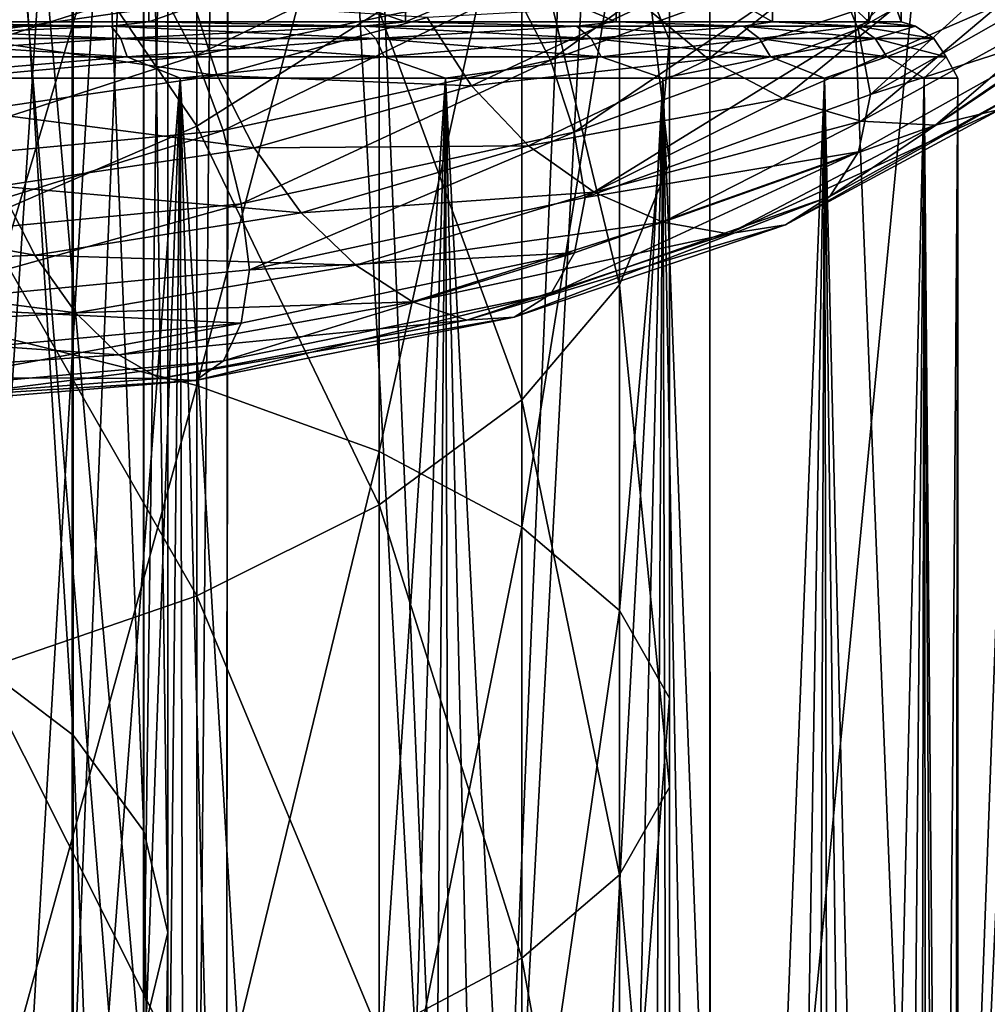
# Model space of a CAD drawing. Header units: metres. Extents: x -109 to 109, y -432 to 89.
# Tile 256 of 656: x 7.19 to 15.76, y -102.5 to -93.78. Entities that reach past the tile are written whole.
import ezdxf

# ---------------------------------------------------------------- set-up
doc = ezdxf.new("R2010")
doc.units = ezdxf.units.M
doc.layers.add('solid_506360_24502164_01', color=7, linetype='CONTINUOUS')

msp = doc.modelspace()

# ---------------------------------------------------------------- linework, layer by layer
at = {"layer": 'solid_506360_24502164_01'}
for points in [[(8.71348, -111.606529, 78.87751), (4.586263, -60.922607, 79.880127), (6.760628, -103.845078, 79.434006)], [(9.014207, -111.638702, 78.778137), (9.057219, -61.163116, 78.763618), (4.586263, -60.922607, 79.880127)], [(8.71348, -111.606529, 78.87751), (9.014207, -111.638702, 78.778137), (4.586263, -60.922607, 79.880127)], [(9.014207, -111.638702, 78.778137), (11.189916, -111.903549, 77.944214), (9.057219, -61.163116, 78.763618)], [(11.189916, -111.903549, 77.944214), (13.299329, -61.558426, 76.928581), (9.057219, -61.163116, 78.763618)], [(11.189916, -111.903549, 77.944214), (13.305913, -112.214584, 76.925064), (13.299329, -61.558426, 76.928581)], [(15.344156, -112.563316, 75.724487), (17.199083, -62.099689, 74.415916), (13.299329, -61.558426, 76.928581)], [(13.305913, -112.214584, 76.925064), (15.344156, -112.563316, 75.724487), (13.299329, -61.558426, 76.928581)], [(15.344156, -112.563316, 75.724487), (17.285465, -112.940002, 74.349358), (17.199083, -62.099689, 74.415916)], [(13.303995, -112.214279, 27.083691), (13.299898, -72.296288, 27.081505), (17.199749, -71.754974, 29.594378)], [(15.342098, -112.562943, 28.283962), (13.303995, -112.214279, 27.083691), (17.199749, -71.754974, 29.594378)], [(17.283339, -112.939568, 29.658781), (15.342098, -112.562943, 28.283962), (17.199749, -71.754974, 29.594378)], [(11.188229, -111.90332, 26.064844), (9.057643, -72.691635, 25.246311), (13.299898, -72.296288, 27.081505)], [(13.303995, -112.214279, 27.083691), (11.188229, -111.90332, 26.064844), (13.299898, -72.296288, 27.081505)], [(6.793595, -111.42662, 24.583921), (4.586508, -72.932159, 24.129698), (9.057643, -72.691635, 25.246311)], [(8.713612, -111.606544, 25.132313), (6.793595, -111.42662, 24.583921), (9.057643, -72.691635, 25.246311)], [(9.012841, -111.63855, 25.231188), (8.713612, -111.606544, 25.132313), (9.057643, -72.691635, 25.246311)], [(11.188229, -111.90332, 26.064844), (9.012841, -111.63855, 25.231188), (9.057643, -72.691635, 25.246311)], [(6.649134, -83.981514, 936.368896), (7.661542, -100.116524, 944.508606), (7.661542, -84.870811, 935.021667)], [(6.649134, -83.981514, 936.368896), (6.649134, -99.351555, 945.930176), (7.661542, -100.116524, 944.508606)], [(7.661542, -84.870811, 935.021667), (8.289004, -100.969154, 942.924072), (8.289004, -85.862015, 933.52002)], [(7.661542, -84.870811, 935.021667), (7.661542, -100.116524, 944.508606), (8.289004, -100.969154, 942.924072)], [(8.289004, -85.862015, 933.52002), (8.499992, -101.866615, 941.256287), (8.499992, -86.905327, 931.939453)], [(8.289004, -85.862015, 933.52002), (8.289004, -100.969154, 942.924072), (8.499992, -101.866615, 941.256287)], [(8.499992, -86.905327, 931.939453), (8.283906, -102.763802, 939.58905), (8.283906, -87.948326, 930.359314)], [(8.499992, -86.905327, 931.939453), (8.499992, -101.866615, 941.256287), (8.283906, -102.763802, 939.58905)], [(8.283906, -87.948326, 930.359314), (7.651602, -103.615639, 938.006042), (7.651602, -88.938606, 928.859131)], [(8.283906, -87.948326, 930.359314), (8.283906, -102.763802, 939.58905), (7.651602, -103.615639, 938.006042)], [(12.944544, -93.962776, 208.368164), (12.503734, -92.888985, 206.268692), (12.944544, -88.532211, 211.633804)], [(12.944544, -93.962776, 208.368164), (12.944544, -88.532211, 211.633804), (12.944544, -89.906586, 213.600067)], [(7.651602, -88.938606, 928.859131), (6.634851, -104.379333, 936.586792), (6.634851, -89.826416, 927.514099)], [(7.651602, -88.938606, 928.859131), (7.651602, -103.615639, 938.006042), (6.634851, -104.379333, 936.586792)], [(6.843618, -96.544983, 196.572403), (6.843618, -89.475998, 199.595642), (8.758043, -90.134308, 200.882782)], [(12.944544, -95.055161, 210.503998), (12.944544, -89.906586, 213.600067), (12.503734, -91.257568, 215.532837)], [(12.944544, -95.055161, 210.503998), (12.944544, -93.962776, 208.368164), (12.944544, -89.906586, 213.600067)], [(8.758043, -97.020973, 197.9375), (6.843618, -96.544983, 196.572403), (8.758043, -90.134308, 200.882782)], [(8.758043, -97.020973, 197.9375), (8.758043, -90.134308, 200.882782), (10.374224, -90.941597, 202.461182)], [(8.758043, -94.723335, 220.49115), (8.758043, -90.944519, 223.538681), (6.843618, -91.927124, 224.599136)], [(10.374224, -97.604675, 199.611511), (8.758043, -97.020973, 197.9375), (10.374224, -90.941597, 202.461182)], [(8.758043, -94.723335, 220.49115), (10.374224, -93.707657, 219.038071), (8.758043, -90.944519, 223.538681)], [(10.374224, -97.604675, 199.611511), (10.374224, -90.941597, 202.461182), (11.637123, -91.870361, 204.2771)], [(12.503734, -96.128952, 212.603455), (12.503734, -91.257568, 215.532837), (11.637123, -92.539139, 217.366318)], [(12.503734, -96.128952, 212.603455), (12.944544, -95.055161, 210.503998), (12.503734, -91.257568, 215.532837)], [(11.637123, -98.276215, 201.537445), (10.374224, -97.604675, 199.611511), (11.637123, -91.870361, 204.2771)], [(11.637123, -98.276215, 201.537445), (11.637123, -91.870361, 204.2771), (12.503734, -92.888985, 206.268692)], [(6.843618, -95.551582, 221.676086), (8.758043, -94.723335, 220.49115), (6.843618, -91.927124, 224.599136)], [(14.363543, -93.245026, 925.602295), (16.320906, -92.132011, 928.369812), (14.618677, -93.864304, 925.76416)], [(16.320906, -92.132011, 928.369812), (16.610807, -92.731087, 928.578186), (14.618677, -93.864304, 925.76416)], [(11.637123, -97.147575, 214.595062), (11.637123, -92.539139, 217.366318), (10.374224, -93.707657, 219.038071)], [(11.637123, -97.147575, 214.595062), (12.503734, -96.128952, 212.603455), (11.637123, -92.539139, 217.366318)], [(11.565269, -93.506027, 923.236877), (13.969956, -92.64463, 925.587158), (11.891105, -94.139183, 923.193481)], [(13.969956, -92.64463, 925.587158), (14.363543, -93.245026, 925.602295), (11.891105, -94.139183, 923.193481)], [(14.618677, -93.864304, 925.76416), (16.610807, -92.731087, 928.578186), (14.726247, -94.442505, 926.082397)], [(16.610807, -92.731087, 928.578186), (16.729864, -93.305, 928.923828), (14.726247, -94.442505, 926.082397)], [(8.42793, -93.488487, 921.578369), (11.146465, -92.930458, 923.452515), (8.744591, -94.101234, 921.304749)], [(11.146465, -92.930458, 923.452515), (11.565269, -93.506027, 923.236877), (8.744591, -94.101234, 921.304749)], [(12.503734, -99.012726, 203.649704), (11.637123, -98.276215, 201.537445), (12.503734, -92.888985, 206.268692)], [(12.503734, -99.012726, 203.649704), (12.503734, -92.888985, 206.268692), (12.944544, -93.962776, 208.368164)], [(5.740252, -93.800003, 325.141815), (5.740024, -93, 325.141724), (8.333448, -93, 326.527893)], [(5.740252, -93.800003, 352.858185), (8.333448, -93, 351.472107), (5.740024, -93, 352.858276)], [(8.333553, -93.800003, 326.527954), (5.740252, -93.800003, 325.141815), (8.333448, -93, 326.527893)], [(5.740252, -93.800003, 352.858185), (8.333553, -93.800003, 351.472046), (8.333448, -93, 351.472107)], [(8.333553, -93.800003, 326.527954), (8.333448, -93, 326.527893), (10.606602, -93, 328.393402)], [(10.606602, -93.800003, 349.606598), (10.606602, -93, 349.606598), (8.333448, -93, 351.472107)], [(8.333553, -93.800003, 351.472046), (10.606602, -93.800003, 349.606598), (8.333448, -93, 351.472107)], [(10.606602, -93.800003, 328.393402), (8.333553, -93.800003, 326.527954), (10.606602, -93, 328.393402)], [(10.606602, -93.800003, 328.393402), (10.606602, -93, 328.393402), (12.472115, -93, 330.666565)], [(12.472044, -93.800003, 330.666443), (10.606602, -93.800003, 328.393402), (12.472115, -93, 330.666565)], [(12.472044, -93.800003, 347.333557), (12.472115, -93, 347.333435), (10.606602, -93, 349.606598)], [(10.606602, -93.800003, 349.606598), (12.472044, -93.800003, 347.333557), (10.606602, -93, 349.606598)], [(13.858193, -93.800003, 333.259735), (12.472044, -93.800003, 330.666443), (12.472115, -93, 330.666565)], [(12.472044, -93.800003, 347.333557), (13.858193, -93.800003, 344.740265), (12.472115, -93, 347.333435)], [(13.858193, -93.800003, 333.259735), (12.472115, -93, 330.666565), (13.858287, -93, 333.259979)], [(13.858193, -93.800003, 344.740265), (13.858287, -93, 344.740021), (12.472115, -93, 347.333435)], [(14.71178, -93.800003, 336.073639), (13.858193, -93.800003, 333.259735), (13.858287, -93, 333.259979)], [(13.858193, -93.800003, 344.740265), (14.71178, -93.800003, 341.926361), (13.858287, -93, 344.740021)], [(14.71178, -93.800003, 336.073639), (13.858287, -93, 333.259979), (14.711802, -93, 336.073761)], [(14.71178, -93.800003, 341.926361), (14.711802, -93, 341.926239), (13.858287, -93, 344.740021)], [(14.71178, -93.800003, 336.073639), (14.711802, -93, 336.073761), (15, -93, 339)], [(15, -93.800003, 339), (14.71178, -93.800003, 336.073639), (15, -93, 339)], [(14.71178, -93.800003, 341.926361), (15, -93.800003, 339), (14.711802, -93, 341.926239)], [(15, -93.800003, 339), (15, -93, 339), (14.711802, -93, 341.926239)], [(6.598894, -93.926903, 925.854126), (8.727449, -93.627716, 927.40448), (7.054017, -93.276161, 925.903198)], [(11.891105, -94.139183, 923.193481), (14.363543, -93.245026, 925.602295), (12.102323, -94.775925, 923.315918)], [(14.363543, -93.245026, 925.602295), (14.618677, -93.864304, 925.76416), (12.102323, -94.775925, 923.315918)], [(13.290635, -94.131645, 931.625671), (14.407102, -93.242172, 934.183533), (12.715816, -93.654404, 931.68927)], [(15.124398, -93.521278, 934.092224), (14.407102, -93.242172, 934.183533), (13.290635, -94.131645, 931.625671)], [(14.726247, -94.442505, 926.082397), (16.729864, -93.305, 928.923828), (16.612612, -93.837708, 929.300964)], [(17.21216, -93.399666, 933.234558), (16.590139, -93.608932, 933.600037), (15.304502, -94.715157, 930.706665)], [(15.878319, -94.573357, 930.247803), (17.21216, -93.399666, 933.234558), (15.304502, -94.715157, 930.706665)], [(5.407591, -93.74778, 920.158752), (8.42793, -93.488487, 921.578369), (5.610769, -94.387337, 919.844849)], [(8.42793, -93.488487, 921.578369), (8.744591, -94.101234, 921.304749), (5.610769, -94.387337, 919.844849)], [(8.744591, -94.101234, 921.304749), (11.565269, -93.506027, 923.236877), (8.990958, -94.760773, 921.215332)], [(11.565269, -93.506027, 923.236877), (11.891105, -94.139183, 923.193481), (8.990958, -94.760773, 921.215332)], [(13.952346, -94.479408, 931.423157), (15.124398, -93.521278, 934.092224), (13.290635, -94.131645, 931.625671)], [(15.87342, -93.646942, 933.891907), (15.124398, -93.521278, 934.092224), (13.952346, -94.479408, 931.423157)], [(8.938667, -94.275856, 927.527161), (8.727449, -93.627716, 927.40448), (6.598894, -93.926903, 925.854126)], [(8.938667, -94.275856, 927.527161), (10.797224, -93.761322, 929.433594), (8.727449, -93.627716, 927.40448)], [(11.19081, -94.367744, 929.44281), (12.715816, -93.654404, 931.68927), (10.797224, -93.761322, 929.433594)], [(13.290635, -94.131645, 931.625671), (12.715816, -93.654404, 931.68927), (11.19081, -94.367744, 929.44281)], [(14.643322, -94.679329, 931.107666), (15.87342, -93.646942, 933.891907), (13.952346, -94.479408, 931.423157)], [(16.590139, -93.608932, 933.600037), (15.87342, -93.646942, 933.891907), (14.643322, -94.679329, 931.107666)], [(15.304502, -94.715157, 930.706665), (16.590139, -93.608932, 933.600037), (14.643322, -94.679329, 931.107666)], [(10.374224, -98.076347, 216.41098), (10.374224, -93.707657, 219.038071), (8.758043, -94.723335, 220.49115)], [(10.374224, -98.076347, 216.41098), (11.637123, -97.147575, 214.595062), (10.374224, -93.707657, 219.038071)], [(7.997211, -93.838058, 326.084076), (5.487746, -93.838058, 324.834503), (5.740252, -93.800003, 325.141815)], [(5.487746, -93.838058, 353.165497), (7.997211, -93.838058, 351.915924), (5.740252, -93.800003, 352.858185)], [(5.546393, -93.946587, 324.683105), (5.487746, -93.838058, 324.834503), (7.997211, -93.838058, 326.084076)], [(8.082678, -93.946587, 352.053986), (7.997211, -93.838058, 351.915924), (5.487746, -93.838058, 353.165497)], [(5.546393, -93.946587, 353.316895), (8.082678, -93.946587, 352.053986), (5.487746, -93.838058, 353.165497)], [(8.082678, -93.946587, 325.946014), (5.546393, -93.946587, 324.683105), (7.997211, -93.838058, 326.084076)], [(7.997211, -93.838058, 326.084076), (5.740252, -93.800003, 325.141815), (8.333553, -93.800003, 326.527954)], [(7.997211, -93.838058, 351.915924), (8.333553, -93.800003, 351.472046), (5.740252, -93.800003, 352.858185)], [(10.234341, -93.838058, 327.773468), (7.997211, -93.838058, 326.084076), (8.333553, -93.800003, 326.527954)], [(7.997211, -93.838058, 351.915924), (10.234341, -93.838058, 350.226532), (8.333553, -93.800003, 351.472046)], [(8.082678, -93.946587, 325.946014), (7.997211, -93.838058, 326.084076), (10.234341, -93.838058, 327.773468)], [(10.343716, -93.946587, 350.346527), (10.234341, -93.838058, 350.226532), (7.997211, -93.838058, 351.915924)], [(8.082678, -93.946587, 352.053986), (10.343716, -93.946587, 350.346527), (7.997211, -93.838058, 351.915924)], [(10.343716, -93.946587, 327.653473), (8.082678, -93.946587, 325.946014), (10.234341, -93.838058, 327.773468)], [(10.234341, -93.838058, 327.773468), (8.333553, -93.800003, 326.527954), (10.606602, -93.800003, 328.393402)], [(10.234341, -93.838058, 350.226532), (10.606602, -93.800003, 349.606598), (8.333553, -93.800003, 351.472046)], [(11.19081, -94.367744, 929.44281), (10.797224, -93.761322, 929.433594), (8.938667, -94.275856, 927.527161)], [(12.122952, -93.838058, 329.845184), (10.234341, -93.838058, 327.773468), (10.606602, -93.800003, 328.393402)], [(10.234341, -93.838058, 350.226532), (12.122952, -93.838058, 348.154816), (10.606602, -93.800003, 349.606598)], [(10.343716, -93.946587, 327.653473), (10.234341, -93.838058, 327.773468), (12.122952, -93.838058, 329.845184)], [(12.252511, -93.946587, 348.252655), (12.122952, -93.838058, 348.154816), (10.234341, -93.838058, 350.226532)], [(10.343716, -93.946587, 350.346527), (12.252511, -93.946587, 348.252655), (10.234341, -93.838058, 350.226532)], [(12.252511, -93.946587, 329.747345), (10.343716, -93.946587, 327.653473), (12.122952, -93.838058, 329.845184)], [(12.122952, -93.838058, 329.845184), (10.606602, -93.800003, 328.393402), (12.472044, -93.800003, 330.666443)], [(12.122952, -93.838058, 348.154816), (12.472044, -93.800003, 347.333557), (10.606602, -93.800003, 349.606598)], [(13.598731, -93.838058, 332.228638), (12.122952, -93.838058, 329.845184), (12.472044, -93.800003, 330.666443)], [(12.122952, -93.838058, 348.154816), (13.598731, -93.838058, 345.771362), (12.472044, -93.800003, 347.333557)], [(12.252511, -93.946587, 329.747345), (12.122952, -93.838058, 329.845184), (13.598731, -93.838058, 332.228638)], [(13.744061, -93.946587, 345.843719), (13.598731, -93.838058, 345.771362), (12.122952, -93.838058, 348.154816)], [(12.252511, -93.946587, 348.252655), (13.744061, -93.946587, 345.843719), (12.122952, -93.838058, 348.154816)], [(13.744061, -93.946587, 332.156281), (12.252511, -93.946587, 329.747345), (13.598731, -93.838058, 332.228638)], [(13.598731, -93.838058, 332.228638), (12.472044, -93.800003, 330.666443), (13.858193, -93.800003, 333.259735)], [(13.598731, -93.838058, 345.771362), (13.858193, -93.800003, 344.740265), (12.472044, -93.800003, 347.333557)], [(14.611422, -93.838058, 334.842682), (13.598731, -93.838058, 332.228638), (13.858193, -93.800003, 333.259735)], [(13.598731, -93.838058, 345.771362), (14.611422, -93.838058, 343.157318), (13.858193, -93.800003, 344.740265)], [(13.744061, -93.946587, 332.156281), (13.598731, -93.838058, 332.228638), (14.611422, -93.838058, 334.842682)], [(14.767575, -93.946587, 343.201752), (14.611422, -93.838058, 343.157318), (13.598731, -93.838058, 345.771362)], [(13.744061, -93.946587, 345.843719), (14.767575, -93.946587, 343.201752), (13.598731, -93.838058, 345.771362)], [(14.767575, -93.946587, 334.798248), (13.744061, -93.946587, 332.156281), (14.611422, -93.838058, 334.842682)], [(14.611422, -93.838058, 334.842682), (13.858193, -93.800003, 333.259735), (14.71178, -93.800003, 336.073639)], [(14.611422, -93.838058, 343.157318), (14.71178, -93.800003, 341.926361), (13.858193, -93.800003, 344.740265)], [(16.612612, -93.837708, 929.300964), (16.324257, -94.269638, 929.766052), (14.366492, -95.345924, 926.983398)], [(14.620264, -94.951599, 926.478882), (16.612612, -93.837708, 929.300964), (14.366492, -95.345924, 926.983398)], [(15.126538, -93.838058, 337.598328), (14.611422, -93.838058, 334.842682), (14.71178, -93.800003, 336.073639)], [(14.611422, -93.838058, 343.157318), (15.126538, -93.838058, 340.401672), (14.71178, -93.800003, 341.926361)], [(14.767575, -93.946587, 334.798248), (14.611422, -93.838058, 334.842682), (15.126538, -93.838058, 337.598328)], [(15.288196, -93.946587, 340.416656), (15.126538, -93.838058, 340.401672), (14.611422, -93.838058, 343.157318)], [(14.767575, -93.946587, 343.201752), (15.288196, -93.946587, 340.416656), (14.611422, -93.838058, 343.157318)], [(14.726247, -94.442505, 926.082397), (16.612612, -93.837708, 929.300964), (14.620264, -94.951599, 926.478882)], [(15.126538, -93.838058, 337.598328), (14.71178, -93.800003, 336.073639), (15, -93.800003, 339)], [(15.126538, -93.838058, 340.401672), (15, -93.800003, 339), (14.71178, -93.800003, 341.926361)], [(15.288196, -93.946587, 337.583344), (14.767575, -93.946587, 334.798248), (15.126538, -93.838058, 337.598328)], [(15.126538, -93.838058, 340.401672), (15.126538, -93.838058, 337.598328), (15, -93.800003, 339)], [(15.288196, -93.946587, 337.583344), (15.126538, -93.838058, 337.598328), (15.126538, -93.838058, 340.401672)], [(15.288196, -93.946587, 340.416656), (15.288196, -93.946587, 337.583344), (15.126538, -93.838058, 340.401672)], [(12.102323, -94.775925, 923.315918), (14.618677, -93.864304, 925.76416), (12.197903, -95.356384, 923.61499)], [(14.618677, -93.864304, 925.76416), (14.726247, -94.442505, 926.082397), (12.197903, -95.356384, 923.61499)], [(5.585551, -94.109024, 324.582031), (5.546393, -93.946587, 324.683105), (8.082678, -93.946587, 325.946014)], [(8.139742, -94.109024, 352.146149), (8.082678, -93.946587, 352.053986), (5.546393, -93.946587, 353.316895)], [(5.585551, -94.109024, 353.417969), (8.139742, -94.109024, 352.146149), (5.546393, -93.946587, 353.316895)], [(8.139742, -94.109024, 325.853851), (5.585551, -94.109024, 324.582031), (8.082678, -93.946587, 325.946014)], [(6.758597, -94.590141, 925.946777), (8.938667, -94.275856, 927.527161), (6.598894, -93.926903, 925.854126)], [(8.139742, -94.109024, 325.853851), (8.082678, -93.946587, 325.946014), (10.343716, -93.946587, 327.653473)], [(10.416742, -94.109024, 350.426636), (10.343716, -93.946587, 350.346527), (8.082678, -93.946587, 352.053986)], [(8.139742, -94.109024, 352.146149), (10.416742, -94.109024, 350.426636), (8.082678, -93.946587, 352.053986)], [(10.416742, -94.109024, 327.573364), (8.139742, -94.109024, 325.853851), (10.343716, -93.946587, 327.653473)], [(10.416742, -94.109024, 327.573364), (10.343716, -93.946587, 327.653473), (12.252511, -93.946587, 329.747345)], [(12.339014, -94.109024, 348.317993), (12.252511, -93.946587, 348.252655), (10.343716, -93.946587, 350.346527)], [(10.416742, -94.109024, 350.426636), (12.339014, -94.109024, 348.317993), (10.343716, -93.946587, 350.346527)], [(12.339014, -94.109024, 329.682007), (10.416742, -94.109024, 327.573364), (12.252511, -93.946587, 329.747345)], [(12.339014, -94.109024, 329.682007), (12.252511, -93.946587, 329.747345), (13.744061, -93.946587, 332.156281)], [(13.841095, -94.109024, 345.892059), (13.744061, -93.946587, 345.843719), (12.252511, -93.946587, 348.252655)], [(12.339014, -94.109024, 348.317993), (13.841095, -94.109024, 345.892059), (12.252511, -93.946587, 348.252655)], [(13.841095, -94.109024, 332.107941), (12.339014, -94.109024, 329.682007), (13.744061, -93.946587, 332.156281)], [(12.944544, -99.789124, 205.876358), (12.503734, -99.012726, 203.649704), (12.944544, -93.962776, 208.368164)], [(12.944544, -99.789124, 205.876358), (12.944544, -93.962776, 208.368164), (12.944544, -95.055161, 210.503998)], [(13.841095, -94.109024, 332.107941), (13.744061, -93.946587, 332.156281), (14.767575, -93.946587, 334.798248)], [(14.871835, -94.109024, 343.231415), (14.767575, -93.946587, 343.201752), (13.744061, -93.946587, 345.843719)], [(13.841095, -94.109024, 345.892059), (14.871835, -94.109024, 343.231415), (13.744061, -93.946587, 345.843719)], [(14.871835, -94.109024, 334.768585), (13.841095, -94.109024, 332.107941), (14.767575, -93.946587, 334.798248)], [(14.871835, -94.109024, 334.768585), (14.767575, -93.946587, 334.798248), (15.288196, -93.946587, 337.583344)], [(15.396132, -94.109024, 340.426666), (15.288196, -93.946587, 340.416656), (14.767575, -93.946587, 343.201752)], [(14.871835, -94.109024, 343.231415), (15.396132, -94.109024, 340.426666), (14.767575, -93.946587, 343.201752)], [(15.396132, -94.109024, 337.573334), (14.871835, -94.109024, 334.768585), (15.288196, -93.946587, 337.583344)], [(15.396132, -94.109024, 337.573334), (15.288196, -93.946587, 337.583344), (15.288196, -93.946587, 340.416656)], [(15.396132, -94.109024, 340.426666), (15.396132, -94.109024, 337.573334), (15.288196, -93.946587, 340.416656)], [(5.585551, -94.109024, 353.417969), (5.931581, -94.300003, 353.320129), (8.139742, -94.109024, 352.146149)], [(8.139742, -94.109024, 325.853851), (5.931581, -94.300003, 324.679871), (5.585551, -94.109024, 324.582031)], [(5.610769, -94.387337, 919.844849), (8.744591, -94.101234, 921.304749), (5.768846, -95.065819, 919.723694)], [(8.744591, -94.101234, 921.304749), (8.990958, -94.760773, 921.215332), (5.768846, -95.065819, 919.723694)], [(8.139742, -94.109024, 352.146149), (5.931581, -94.300003, 353.320129), (8.61132, -94.300003, 351.887787)], [(8.139742, -94.109024, 325.853851), (8.61132, -94.300003, 326.112213), (5.931581, -94.300003, 324.679871)], [(8.139742, -94.109024, 352.146149), (8.61132, -94.300003, 351.887787), (10.416742, -94.109024, 350.426636)], [(10.416742, -94.109024, 327.573364), (8.61132, -94.300003, 326.112213), (8.139742, -94.109024, 325.853851)], [(10.416742, -94.109024, 350.426636), (8.61132, -94.300003, 351.887787), (10.960138, -94.300003, 349.960175)], [(10.416742, -94.109024, 327.573364), (10.960138, -94.300003, 328.039825), (8.61132, -94.300003, 326.112213)], [(8.990958, -94.760773, 921.215332), (11.891105, -94.139183, 923.193481), (9.150661, -95.41153, 921.307007)], [(11.891105, -94.139183, 923.193481), (12.102323, -94.775925, 923.315918), (9.150661, -95.41153, 921.307007)], [(10.416742, -94.109024, 350.426636), (10.960138, -94.300003, 349.960175), (12.339014, -94.109024, 348.317993)], [(12.339014, -94.109024, 329.682007), (10.960138, -94.300003, 328.039825), (10.416742, -94.109024, 327.573364)], [(12.339014, -94.109024, 348.317993), (10.960138, -94.300003, 349.960175), (12.887768, -94.300003, 347.611359)], [(12.339014, -94.109024, 329.682007), (12.887768, -94.300003, 330.388641), (10.960138, -94.300003, 328.039825)], [(11.696692, -94.897156, 929.29187), (13.290635, -94.131645, 931.625671), (11.19081, -94.367744, 929.44281)], [(13.952346, -94.479408, 931.423157), (13.290635, -94.131645, 931.625671), (11.696692, -94.897156, 929.29187)], [(12.339014, -94.109024, 348.317993), (12.887768, -94.300003, 347.611359), (13.841095, -94.109024, 345.892059)], [(13.841095, -94.109024, 332.107941), (12.887768, -94.300003, 330.388641), (12.339014, -94.109024, 329.682007)], [(13.841095, -94.109024, 345.892059), (12.887768, -94.300003, 347.611359), (14.320136, -94.300003, 344.93158)], [(13.841095, -94.109024, 332.107941), (14.320136, -94.300003, 333.06842), (12.887768, -94.300003, 330.388641)], [(13.841095, -94.109024, 345.892059), (14.320136, -94.300003, 344.93158), (14.871835, -94.109024, 343.231415)], [(14.871835, -94.109024, 334.768585), (14.320136, -94.300003, 333.06842), (13.841095, -94.109024, 332.107941)], [(14.871835, -94.109024, 343.231415), (14.320136, -94.300003, 344.93158), (15.202174, -94.300003, 342.023895)], [(14.871835, -94.109024, 334.768585), (15.202174, -94.300003, 335.976105), (14.320136, -94.300003, 333.06842)], [(14.871835, -94.109024, 343.231415), (15.202174, -94.300003, 342.023895), (15.396132, -94.109024, 340.426666)], [(15.396132, -94.109024, 337.573334), (15.202174, -94.300003, 335.976105), (14.871835, -94.109024, 334.768585)], [(15.396132, -94.109024, 340.426666), (15.202174, -94.300003, 342.023895), (15.5, -94.300003, 339)], [(15.396132, -94.109024, 337.573334), (15.5, -94.300003, 339), (15.202174, -94.300003, 335.976105)], [(15.396132, -94.109024, 340.426666), (15.5, -94.300003, 339), (15.396132, -94.109024, 337.573334)], [(16.324257, -94.269638, 929.766052), (15.878319, -94.573357, 930.247803), (13.974035, -95.598221, 927.528931)], [(14.366492, -95.345924, 926.983398), (16.324257, -94.269638, 929.766052), (13.974035, -95.598221, 927.528931)], [(8.255346, -128.504288, 352.118652), (8.61132, -94.300003, 351.887787), (5.931581, -94.300003, 353.320129)], [(6.91514, -128.504288, 352.871948), (8.255346, -128.504288, 352.118652), (5.931581, -94.300003, 353.320129)], [(5.991848, -128.504288, 324.704987), (5.931581, -94.300003, 324.679871), (8.61132, -94.300003, 326.112213)], [(7.378512, -128.504288, 325.368866), (5.991848, -128.504288, 324.704987), (8.61132, -94.300003, 326.112213)], [(9.264504, -94.915329, 927.47821), (8.938667, -94.275856, 927.527161), (6.758597, -94.590141, 925.946777)], [(8.692584, -128.504288, 326.16687), (7.378512, -128.504288, 325.368866), (8.61132, -94.300003, 326.112213)], [(8.255346, -128.504288, 352.118652), (9.514337, -128.504288, 351.236328), (8.61132, -94.300003, 351.887787)], [(10.679726, -128.504288, 350.233582), (10.960138, -94.300003, 349.960175), (8.61132, -94.300003, 351.887787)], [(9.514337, -128.504288, 351.236328), (10.679726, -128.504288, 350.233582), (8.61132, -94.300003, 351.887787)], [(8.692584, -128.504288, 326.16687), (8.61132, -94.300003, 326.112213), (10.960138, -94.300003, 328.039825)], [(9.921136, -128.504288, 327.091125), (8.692584, -128.504288, 326.16687), (10.960138, -94.300003, 328.039825)], [(9.264504, -94.915329, 927.47821), (11.19081, -94.367744, 929.44281), (8.938667, -94.275856, 927.527161)], [(11.052083, -128.504288, 328.132538), (9.921136, -128.504288, 327.091125), (10.960138, -94.300003, 328.039825)], [(10.679726, -128.504288, 350.233582), (11.740047, -128.504288, 349.120331), (10.960138, -94.300003, 349.960175)], [(12.684867, -128.504288, 347.907532), (12.887768, -94.300003, 347.611359), (10.960138, -94.300003, 349.960175)], [(11.740047, -128.504288, 349.120331), (12.684867, -128.504288, 347.907532), (10.960138, -94.300003, 349.960175)], [(11.052083, -128.504288, 328.132538), (10.960138, -94.300003, 328.039825), (12.887768, -94.300003, 330.388641)], [(12.074301, -128.504288, 329.280884), (11.052083, -128.504288, 328.132538), (12.887768, -94.300003, 330.388641)], [(12.977732, -128.504288, 330.524841), (12.074301, -128.504288, 329.280884), (12.887768, -94.300003, 330.388641)], [(12.684867, -128.504288, 347.907532), (13.504894, -128.504288, 346.607086), (12.887768, -94.300003, 347.611359)], [(14.19206, -128.504288, 345.231812), (14.320136, -94.300003, 344.93158), (12.887768, -94.300003, 347.611359)], [(13.504894, -128.504288, 346.607086), (14.19206, -128.504288, 345.231812), (12.887768, -94.300003, 347.611359)], [(12.977732, -128.504288, 330.524841), (12.887768, -94.300003, 330.388641), (14.320136, -94.300003, 333.06842)], [(13.753486, -128.504288, 331.852173), (12.977732, -128.504288, 330.524841), (14.320136, -94.300003, 333.06842)], [(14.393931, -128.504288, 333.249817), (13.753486, -128.504288, 331.852173), (14.320136, -94.300003, 333.06842)], [(14.19206, -128.504288, 345.231812), (14.739602, -128.504288, 343.795227), (14.320136, -94.300003, 344.93158)], [(15.142136, -128.504288, 342.311462), (15.202174, -94.300003, 342.023895), (14.320136, -94.300003, 344.93158)], [(14.739602, -128.504288, 343.795227), (15.142136, -128.504288, 342.311462), (14.320136, -94.300003, 344.93158)], [(14.393931, -128.504288, 333.249817), (14.320136, -94.300003, 333.06842), (15.202174, -94.300003, 335.976105)], [(14.89277, -128.504288, 334.70401), (14.393931, -128.504288, 333.249817), (15.202174, -94.300003, 335.976105)], [(15.245092, -128.504288, 336.2005), (14.89277, -128.504288, 334.70401), (15.202174, -94.300003, 335.976105)], [(15.142136, -128.504288, 342.311462), (15.3957, -128.504288, 340.795105), (15.202174, -94.300003, 342.023895)], [(15.497801, -128.504288, 339.261108), (15.5, -94.300003, 339), (15.202174, -94.300003, 342.023895)], [(15.3957, -128.504288, 340.795105), (15.497801, -128.504288, 339.261108), (15.202174, -94.300003, 342.023895)], [(15.245092, -128.504288, 336.2005), (15.202174, -94.300003, 335.976105), (15.5, -94.300003, 339)], [(15.447433, -128.504288, 337.724548), (15.245092, -128.504288, 336.2005), (15.5, -94.300003, 339)], [(15.497801, -128.504288, 339.261108), (15.447433, -128.504288, 337.724548), (15.5, -94.300003, 339)], [(11.696692, -94.897156, 929.29187), (11.19081, -94.367744, 929.44281), (9.264504, -94.915329, 927.47821)], [(12.197903, -95.356384, 923.61499), (14.726247, -94.442505, 926.082397), (14.620264, -94.951599, 926.478882)], [(12.279044, -95.307564, 928.989624), (13.952346, -94.479408, 931.423157), (11.696692, -94.897156, 929.29187)], [(14.643322, -94.679329, 931.107666), (13.952346, -94.479408, 931.423157), (12.279044, -95.307564, 928.989624)], [(7.004965, -95.256226, 925.852112), (9.264504, -94.915329, 927.47821), (6.758597, -94.590141, 925.946777)], [(15.878319, -94.573357, 930.247803), (15.304502, -94.715157, 930.706665), (13.469036, -95.678459, 928.071655)], [(13.974035, -95.598221, 927.528931), (15.878319, -94.573357, 930.247803), (13.469036, -95.678459, 928.071655)], [(12.887152, -95.575256, 928.570679), (14.643322, -94.679329, 931.107666), (12.279044, -95.307564, 928.989624)], [(15.304502, -94.715157, 930.706665), (14.643322, -94.679329, 931.107666), (12.887152, -95.575256, 928.570679)], [(5.768846, -95.065819, 919.723694), (8.990958, -94.760773, 921.215332), (5.871316, -95.726547, 919.79425)], [(8.990958, -94.760773, 921.215332), (9.150661, -95.41153, 921.307007), (5.871316, -95.726547, 919.79425)], [(8.758043, -98.883629, 217.98938), (8.758043, -94.723335, 220.49115), (6.843618, -95.551582, 221.676086)], [(8.758043, -98.883629, 217.98938), (10.374224, -98.076347, 216.41098), (8.758043, -94.723335, 220.49115)], [(9.150661, -95.41153, 921.307007), (12.102323, -94.775925, 923.315918), (9.223833, -95.995499, 921.586121)], [(12.102323, -94.775925, 923.315918), (12.197903, -95.356384, 923.61499), (9.223833, -95.995499, 921.586121)], [(13.469036, -95.678459, 928.071655), (15.304502, -94.715157, 930.706665), (12.887152, -95.575256, 928.570679)], [(9.683308, -95.489922, 927.253052), (9.264504, -94.915329, 927.47821), (7.004965, -95.256226, 925.852112)], [(9.683308, -95.489922, 927.253052), (11.696692, -94.897156, 929.29187), (9.264504, -94.915329, 927.47821)], [(12.279044, -95.307564, 928.989624), (11.696692, -94.897156, 929.29187), (9.683308, -95.489922, 927.253052)], [(14.620264, -94.951599, 926.478882), (14.366492, -95.345924, 926.983398), (11.893547, -96.208115, 924.562439)], [(12.103637, -95.846413, 924.02417), (14.620264, -94.951599, 926.478882), (11.893547, -96.208115, 924.562439)], [(12.197903, -95.356384, 923.61499), (14.620264, -94.951599, 926.478882), (12.103637, -95.846413, 924.02417)], [(12.944544, -100.578972, 208.141586), (12.944544, -95.055161, 210.503998), (12.503734, -96.128952, 212.603455)], [(12.944544, -100.578972, 208.141586), (12.944544, -99.789124, 205.876358), (12.944544, -95.055161, 210.503998)], [(7.321625, -95.867279, 925.568542), (7.004965, -95.256226, 925.852112), (4.494578, -95.356873, 924.608582)], [(7.321625, -95.867279, 925.568542), (9.683308, -95.489922, 927.253052), (7.004965, -95.256226, 925.852112)], [(10.165417, -95.95462, 926.865906), (12.279044, -95.307564, 928.989624), (9.683308, -95.489922, 927.253052)], [(12.887152, -95.575256, 928.570679), (12.279044, -95.307564, 928.989624), (10.165417, -95.95462, 926.865906)], [(4.697756, -95.99424, 924.284424), (7.321625, -95.867279, 925.568542), (4.494578, -95.356873, 924.608582)], [(9.223833, -95.995499, 921.586121), (12.197903, -95.356384, 923.61499), (12.103637, -95.846413, 924.02417)], [(14.366492, -95.345924, 926.983398), (13.974035, -95.598221, 927.528931), (11.568645, -96.41581, 925.162292)], [(11.893547, -96.208115, 924.562439), (14.366492, -95.345924, 926.983398), (11.568645, -96.41581, 925.162292)], [(5.871316, -95.726547, 919.79425), (9.150661, -95.41153, 921.307007), (5.926359, -96.312225, 920.062622)], [(9.150661, -95.41153, 921.307007), (9.223833, -95.995499, 921.586121), (5.926359, -96.312225, 920.062622)], [(10.165417, -95.95462, 926.865906), (9.683308, -95.489922, 927.253052), (7.321625, -95.867279, 925.568542)], [(6.843618, -99.541939, 219.276505), (8.758043, -98.883629, 217.98938), (6.843618, -95.551582, 221.676086)], [(10.66885, -96.281052, 926.359009), (12.887152, -95.575256, 928.570679), (10.165417, -95.95462, 926.865906)], [(13.469036, -95.678459, 928.071655), (12.887152, -95.575256, 928.570679), (10.66885, -96.281052, 926.359009)], [(13.974035, -95.598221, 927.528931), (13.469036, -95.678459, 928.071655), (11.150573, -96.442673, 925.776489)], [(11.568645, -96.41581, 925.162292), (13.974035, -95.598221, 927.528931), (11.150573, -96.442673, 925.776489)], [(11.150573, -96.442673, 925.776489), (13.469036, -95.678459, 928.071655), (10.66885, -96.281052, 926.359009)], [(7.686152, -96.375847, 925.114563), (7.321625, -95.867279, 925.568542), (4.697756, -95.99424, 924.284424)], [(7.686152, -96.375847, 925.114563), (10.165417, -95.95462, 926.865906), (7.321625, -95.867279, 925.568542)], [(12.103637, -95.846413, 924.02417), (11.893547, -96.208115, 924.562439), (8.992805, -96.803467, 922.575867)], [(9.151655, -96.468231, 922.010742), (12.103637, -95.846413, 924.02417), (8.992805, -96.803467, 922.575867)], [(9.223833, -95.995499, 921.586121), (12.103637, -95.846413, 924.02417), (9.151655, -96.468231, 922.010742)], [(4.931646, -96.534554, 923.783813), (7.686152, -96.375847, 925.114563), (4.697756, -95.99424, 924.284424)], [(5.926359, -96.312225, 920.062622), (9.223833, -95.995499, 921.586121), (9.151655, -96.468231, 922.010742)], [(10.66885, -96.281052, 926.359009), (10.165417, -95.95462, 926.865906), (7.686152, -96.375847, 925.114563)], [(12.503734, -101.35537, 210.36824), (12.503734, -96.128952, 212.603455), (11.637123, -97.147575, 214.595062)], [(12.503734, -101.35537, 210.36824), (12.944544, -100.578972, 208.141586), (12.503734, -96.128952, 212.603455)], [(11.893547, -96.208115, 924.562439), (11.568645, -96.41581, 925.162292), (8.747144, -96.975021, 923.218872)], [(8.992805, -96.803467, 922.575867), (11.893547, -96.208115, 924.562439), (8.747144, -96.975021, 923.218872)], [(5.926359, -96.312225, 920.062622), (9.151655, -96.468231, 922.010742), (5.871953, -96.772858, 920.495667)], [(8.066801, -96.749779, 924.538147), (10.66885, -96.281052, 926.359009), (7.686152, -96.375847, 925.114563)], [(11.150573, -96.442673, 925.776489), (10.66885, -96.281052, 926.359009), (8.066801, -96.749779, 924.538147)], [(8.066801, -96.749779, 924.538147), (7.686152, -96.375847, 925.114563), (4.931646, -96.534554, 923.783813)], [(8.431036, -96.958664, 923.889648), (11.150573, -96.442673, 925.776489), (8.066801, -96.749779, 924.538147)], [(11.568645, -96.41581, 925.162292), (11.150573, -96.442673, 925.776489), (8.431036, -96.958664, 923.889648)], [(8.747144, -96.975021, 923.218872), (11.568645, -96.41581, 925.162292), (8.431036, -96.958664, 923.889648)], [(5.175881, -96.942924, 923.158875), (8.066801, -96.749779, 924.538147), (4.931646, -96.534554, 923.783813)], [(9.151655, -96.468231, 922.010742), (8.992805, -96.803467, 922.575867), (5.77003, -97.08873, 921.080017)], [(5.871953, -96.772858, 920.495667), (9.151655, -96.468231, 922.010742), (5.77003, -97.08873, 921.080017)], [(6.843618, -103.961166, 194.544907), (6.843618, -96.544983, 196.572403), (8.758043, -97.020973, 197.9375)], [(8.431036, -96.958664, 923.889648), (8.066801, -96.749779, 924.538147), (5.175881, -96.942924, 923.158875)], [(8.992805, -96.803467, 922.575867), (8.747144, -96.975021, 923.218872), (5.612408, -97.233932, 921.75354)], [(5.77003, -97.08873, 921.080017), (8.992805, -96.803467, 922.575867), (5.612408, -97.233932, 921.75354)], [(5.409584, -97.186142, 922.464172), (8.431036, -96.958664, 923.889648), (5.175881, -96.942924, 923.158875)], [(8.747144, -96.975021, 923.218872), (8.431036, -96.958664, 923.889648), (5.409584, -97.186142, 922.464172)], [(5.612408, -97.233932, 921.75354), (8.747144, -96.975021, 923.218872), (5.409584, -97.186142, 922.464172)], [(8.758043, -104.24588, 195.962296), (6.843618, -103.961166, 194.544907), (8.758043, -97.020973, 197.9375)], [(8.758043, -104.24588, 195.962296), (8.758043, -97.020973, 197.9375), (10.374224, -97.604675, 199.611511)], [(11.637123, -102.091881, 212.480499), (11.637123, -97.147575, 214.595062), (10.374224, -98.076347, 216.41098)], [(11.637123, -102.091881, 212.480499), (12.503734, -101.35537, 210.36824), (11.637123, -97.147575, 214.595062)], [(10.374224, -104.595016, 197.700439), (8.758043, -104.24588, 195.962296), (10.374224, -97.604675, 199.611511)], [(10.374224, -104.595016, 197.700439), (10.374224, -97.604675, 199.611511), (11.637123, -98.276215, 201.537445)], [(10.374224, -102.76342, 214.406418), (10.374224, -98.076347, 216.41098), (8.758043, -98.883629, 217.98938)], [(10.374224, -102.76342, 214.406418), (11.637123, -102.091881, 212.480499), (10.374224, -98.076347, 216.41098)], [(11.637123, -104.996704, 199.70015), (10.374224, -104.595016, 197.700439), (11.637123, -98.276215, 201.537445)], [(11.637123, -104.996704, 199.70015), (11.637123, -98.276215, 201.537445), (12.503734, -99.012726, 203.649704)], [(8.758043, -103.34713, 216.080444), (8.758043, -98.883629, 217.98938), (6.843618, -99.541939, 219.276505)], [(8.758043, -103.34713, 216.080444), (10.374224, -102.76342, 214.406418), (8.758043, -98.883629, 217.98938)], [(12.503734, -105.437241, 201.893326), (11.637123, -104.996704, 199.70015), (12.503734, -99.012726, 203.649704)], [(12.503734, -105.437241, 201.893326), (12.503734, -99.012726, 203.649704), (12.944544, -99.789124, 205.876358)], [(6.649134, -99.351555, 945.930176), (7.661542, -116.138542, 952.615906), (7.661542, -100.116524, 944.508606)], [(6.649134, -99.351555, 945.930176), (6.649134, -115.504059, 954.100403), (7.661542, -116.138542, 952.615906)], [(6.843618, -103.82312, 217.445541), (8.758043, -103.34713, 216.080444), (6.843618, -99.541939, 219.276505)], [(12.944544, -105.901642, 204.205261), (12.503734, -105.437241, 201.893326), (12.944544, -99.789124, 205.876358)], [(12.944544, -105.901642, 204.205261), (12.944544, -99.789124, 205.876358), (12.944544, -100.578972, 208.141586)], [(7.661542, -100.116524, 944.508606), (8.289004, -116.845734, 950.961304), (8.289004, -100.969154, 942.924072)], [(7.661542, -100.116524, 944.508606), (7.661542, -116.138542, 952.615906), (8.289004, -116.845734, 950.961304)], [(12.944544, -106.374092, 206.557266), (12.944544, -100.578972, 208.141586), (12.503734, -101.35537, 210.36824)], [(12.944544, -106.374092, 206.557266), (12.944544, -105.901642, 204.205261), (12.944544, -100.578972, 208.141586)], [(8.289004, -100.969154, 942.924072), (8.499992, -117.590103, 949.219727), (8.499992, -101.866615, 941.256287)], [(8.289004, -100.969154, 942.924072), (8.289004, -116.845734, 950.961304), (8.499992, -117.590103, 949.219727)], [(12.503734, -106.838493, 208.869217), (12.503734, -101.35537, 210.36824), (11.637123, -102.091881, 212.480499)], [(12.503734, -106.838493, 208.869217), (12.944544, -106.374092, 206.557266), (12.503734, -101.35537, 210.36824)], [(8.499992, -101.866615, 941.256287), (8.283906, -118.334244, 947.478699), (8.283906, -102.763802, 939.58905)], [(8.499992, -101.866615, 941.256287), (8.499992, -117.590103, 949.219727), (8.283906, -118.334244, 947.478699)], [(11.637123, -107.279037, 211.062393), (11.637123, -102.091881, 212.480499), (10.374224, -102.76342, 214.406418)], [(11.637123, -107.279037, 211.062393), (12.503734, -106.838493, 208.869217), (11.637123, -102.091881, 212.480499)]]:
    msp.add_3dface(points, dxfattribs=at)

doc.saveas('drawing.dxf')
